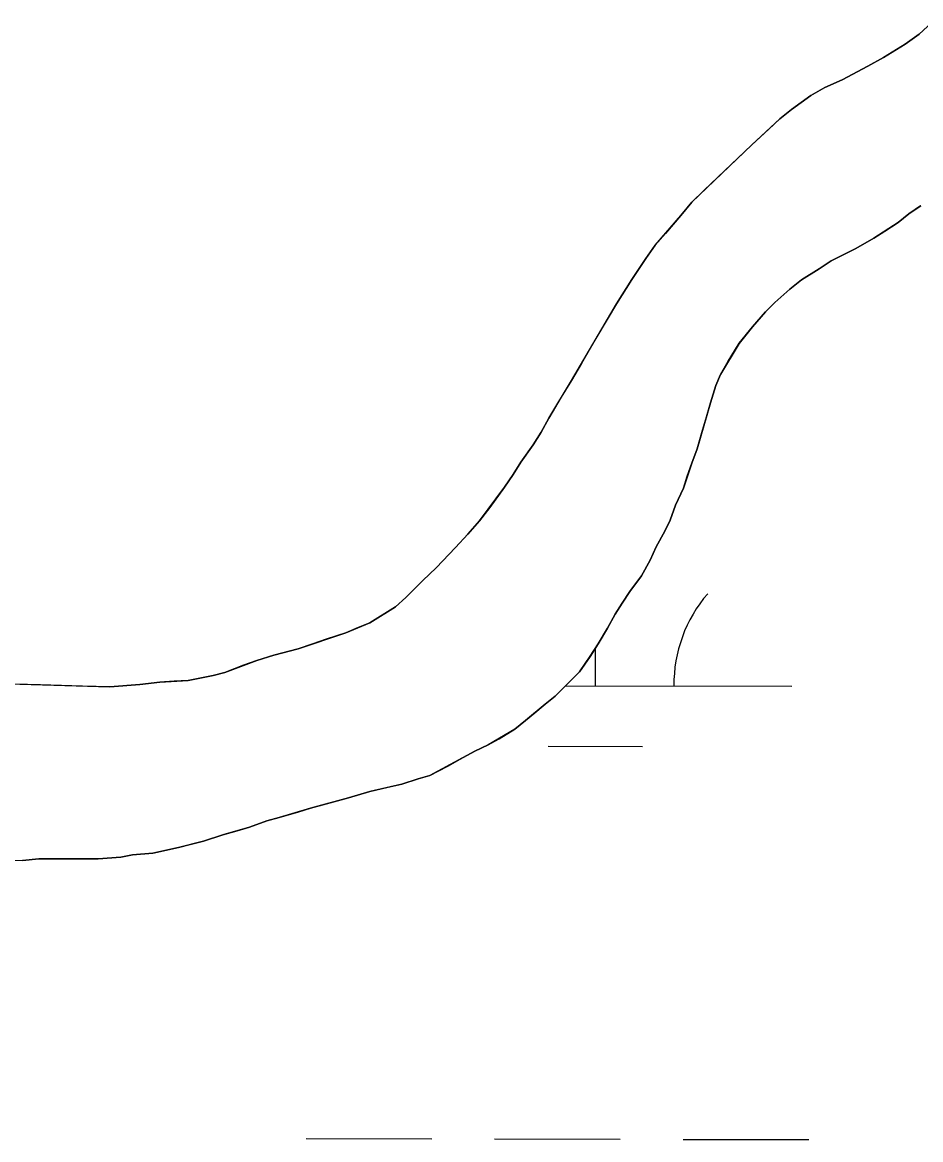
# Model space of a CAD drawing. Extents: x 3219052 to 3256913, y 800770 to 826146.
# Drawn here: x 3229602.5 to 3229831.3, y 823903.6 to 824188 of the extents above; entities that cross this region are included whole.
import ezdxf

# ---------------------------------------------------------------- set-up
doc = ezdxf.new("R2010")
doc.units = 0
for name, color, linetype in [('V-SITE-VEGE', 7, 'Continuous'), ('V-TOPO-SHOR', 7, 'Continuous'), ('V-WETL-SWMP', 7, 'Continuous')]:
    doc.layers.add(name, color=color, linetype=linetype)

msp = doc.modelspace()

# ---------------------------------------------------------------- linework, layer by layer
at = {"layer": 'V-SITE-VEGE'}
for p, q in [((3229830.95, 824185.05), (3229834.12, 824188.04)), ((3229827.37, 824182.45), (3229830.95, 824185.05)), ((3229821.82, 824179.05), (3229827.37, 824182.45)), ((3229817.85, 824176.85), (3229821.82, 824179.05)), ((3229811.29, 824173.44), (3229817.85, 824176.85)), ((3229806.93, 824171.44), (3229811.29, 824173.44)), ((3229798.39, 824165.84), (3229803.35, 824169.44)), ((3229803.35, 824169.44), (3229806.93, 824171.44)), ((3229788.28, 824156.86), (3229795.42, 824163.45)), ((3229795.42, 824163.45), (3229798.39, 824165.84)), ((3229773.01, 824142.28), (3229788.28, 824156.86)), ((3229770.24, 824138.9), (3229773.01, 824142.28)), ((3229831.3, 824141.29), (3229828.32, 824139.29)), ((3229763.7, 824131.32), (3229770.24, 824138.9)), ((3229828.32, 824139.29), (3229825.54, 824137.09)), ((3229825.54, 824137.09), (3229819.39, 824133.1)), ((3229819.39, 824133.1), (3229814.82, 824130.5)), ((3229761.33, 824127.92), (3229763.7, 824131.32)), ((3229814.82, 824130.5), (3229808.47, 824127.29)), ((3229757.77, 824122.54), (3229761.33, 824127.92)), ((3229808.47, 824127.29), (3229805.49, 824125.29)), ((3229805.49, 824125.29), (3229800.93, 824122.49)), ((3229753.81, 824116.36), (3229757.77, 824122.54)), ((3229800.93, 824122.49), (3229797.95, 824120.09)), ((3229797.95, 824120.09), (3229794.18, 824116.7)), ((3229742.34, 824096.83), (3229753.81, 824116.36)), ((3229794.18, 824116.7), (3229791.81, 824114.3)), ((3229791.81, 824114.3), (3229788.44, 824110.51)), ((3229788.44, 824110.51), (3229785.07, 824106.33)), ((3229785.07, 824106.33), (3229780.33, 824098.35)), ((3229780.33, 824098.35), (3229779.14, 824095.57)), ((3229736.61, 824087.27), (3229742.34, 824096.83)), ((3229779.14, 824095.57), (3229777.77, 824091.18)), ((3229777.77, 824091.18), (3229774.42, 824079.44)), ((3229734.63, 824083.68), (3229736.61, 824087.27)), ((3229732.65, 824080.49), (3229734.63, 824083.68)), ((3229729.48, 824076.1), (3229732.65, 824080.49)), ((3229774.42, 824079.44), (3229773.04, 824075.85)), ((3229727.5, 824072.91), (3229729.48, 824076.1)), ((3229773.04, 824075.85), (3229770.88, 824069.48)), ((3229725.33, 824069.72), (3229727.5, 824072.91)), ((3229718.99, 824061.15), (3229725.33, 824069.72)), ((3229770.88, 824069.48), (3229768.9, 824065.1)), ((3229768.9, 824065.1), (3229767.52, 824061.31)), ((3229716.02, 824057.76), (3229718.99, 824061.15)), ((3229767.52, 824061.31), (3229766.15, 824058.53)), ((3229766.15, 824058.53), (3229763.97, 824054.54)), ((3229712.85, 824054.36), (3229716.02, 824057.76)), ((3229707.9, 824049.18), (3229712.85, 824054.36)), ((3229763.97, 824054.54), (3229762.39, 824051.16)), ((3229762.39, 824051.16), (3229760.21, 824047.17)), ((3229704.53, 824045.98), (3229707.9, 824049.18)), ((3229760.21, 824047.17), (3229757.24, 824043.18)), ((3229700.17, 824041.59), (3229704.53, 824045.98)), ((3229697.59, 824039.2), (3229700.17, 824041.59)), ((3229757.24, 824043.18), (3229755.26, 824040.19)), ((3229691.04, 824035.2), (3229697.59, 824039.2)), ((3229755.26, 824040.19), (3229753.48, 824037.4)), ((3229753.48, 824037.4), (3229751.51, 824033.81)), ((3229672.76, 824028.57), (3229684.88, 824032.59)), ((3229684.88, 824032.59), (3229691.04, 824035.2)), ((3229751.51, 824033.81), (3229749.13, 824029.83)), ((3229749.13, 824029.83), (3229747.16, 824026.64)), ((3229662.23, 824025.55), (3229666.6, 824026.96)), ((3229666.6, 824026.96), (3229672.76, 824028.57)), ((3229654.09, 824022.54), (3229662.23, 824025.55)), ((3229747.16, 824026.64), (3229744.39, 824022.65)), ((3229644.75, 824020.52), (3229651.11, 824021.73)), ((3229651.11, 824021.73), (3229654.09, 824022.54)), ((3229744.39, 824022.65), (3229738.24, 824016.46)), ((3229594.23, 824019.75), (3229624.86, 824018.86)), ((3229624.86, 824018.86), (3229632.42, 824019.48)), ((3229632.42, 824019.48), (3229637.59, 824020.09)), ((3229637.59, 824020.09), (3229644.75, 824020.52)), ((3229738.24, 824016.46), (3229735.66, 824014.46)), ((3229735.66, 824014.46), (3229730.7, 824010.27)), ((3229730.7, 824010.27), (3229727.93, 824008.07)), ((3229727.93, 824008.07), (3229721.18, 824004.07)), ((3229717.81, 824002.47), (3229706.29, 823996.27)), ((3229721.18, 824004.07), (3229717.81, 824002.47)), ((3229706.29, 823996.27), (3229703.31, 823995.46)), ((3229699.14, 823994.05), (3229690.99, 823992.23)), ((3229703.31, 823995.46), (3229699.14, 823994.05)), ((3229685.62, 823990.62), (3229675.89, 823988)), ((3229690.99, 823992.23), (3229685.62, 823990.62)), ((3229675.89, 823988), (3229667.94, 823985.59)), ((3229664.76, 823984.79), (3229660.39, 823983.18)), ((3229667.94, 823985.59), (3229664.76, 823984.79)), ((3229660.39, 823983.18), (3229653.63, 823981.17)), ((3229648.67, 823979.56), (3229642.31, 823977.94)), ((3229653.63, 823981.17), (3229648.67, 823979.56)), ((3229630.58, 823976.11), (3229627.6, 823975.51)), ((3229635.75, 823976.53), (3229630.58, 823976.11)), ((3229642.31, 823977.94), (3229635.75, 823976.53)), ((3229606.71, 823975.04), (3229602.54, 823974.63)), ((3229621.83, 823975.09), (3229606.71, 823975.04)), ((3229627.6, 823975.51), (3229621.83, 823975.09))]:
    msp.add_line(p, q, dxfattribs=at)
at = {"layer": 'V-TOPO-SHOR'}
for points in [[(3229834.12, 824188.04), (3229830.95, 824185.05), (3229827.37, 824182.45), (3229821.82, 824179.05), (3229817.85, 824176.85), (3229811.29, 824173.44), (3229806.93, 824171.44), (3229803.35, 824169.44), (3229798.39, 824165.84), (3229795.42, 824163.45), (3229792.64, 824160.85), (3229788.28, 824156.86), (3229784.71, 824153.46), (3229781.34, 824150.27), (3229776.19, 824145.28), (3229773.01, 824142.28), (3229770.24, 824138.9), (3229766.28, 824134.31), (3229763.7, 824131.32), (3229761.33, 824127.92), (3229757.77, 824122.54), (3229753.81, 824116.36)], [(3229825.54, 824137.09), (3229828.32, 824139.29), (3229831.3, 824141.29)], [(3229602.54, 823974.63), (3229606.71, 823975.04), (3229612.68, 823975.06), (3229617.85, 823975.08), (3229621.83, 823975.09), (3229627.6, 823975.51), (3229630.58, 823976.11), (3229635.75, 823976.53), (3229642.31, 823977.94), (3229645.29, 823978.75), (3229648.67, 823979.56), (3229653.63, 823981.17), (3229657.21, 823982.17), (3229660.39, 823983.18), (3229664.76, 823984.79), (3229667.94, 823985.59), (3229672.71, 823987), (3229675.89, 823988), (3229679.06, 823988.81), (3229685.62, 823990.62), (3229690.99, 823992.23), (3229695.36, 823993.24), (3229699.14, 823994.05), (3229703.31, 823995.46), (3229706.29, 823996.27), (3229710.85, 823998.67), (3229714.03, 824000.47), (3229717.8, 824002.47), (3229721.18, 824004.07), (3229723.96, 824005.67), (3229727.93, 824008.07), (3229730.7, 824010.27), (3229733.08, 824012.27), (3229735.66, 824014.46), (3229738.24, 824016.46), (3229740.42, 824018.66), (3229744.39, 824022.65), (3229747.16, 824026.64), (3229749.13, 824029.83), (3229751.51, 824033.81), (3229753.48, 824037.4), (3229755.26, 824040.19), (3229757.24, 824043.18), (3229760.21, 824047.17), (3229762.39, 824051.15), (3229763.97, 824054.54), (3229766.14, 824058.53), (3229767.52, 824061.31), (3229768.9, 824065.1), (3229770.88, 824069.48), (3229771.86, 824072.47), (3229773.04, 824075.85), (3229774.42, 824079.44), (3229775.6, 824083.62), (3229776.78, 824087.6), (3229777.77, 824091.18), (3229779.14, 824095.57), (3229780.33, 824098.35), (3229782.3, 824101.74), (3229785.07, 824106.33), (3229788.44, 824110.51), (3229791.81, 824114.3), (3229794.18, 824116.7), (3229797.95, 824120.09), (3229800.93, 824122.49), (3229805.49, 824125.29), (3229808.47, 824127.29), (3229814.82, 824130.5), (3229819.39, 824133.1), (3229822.17, 824134.9), (3229825.54, 824137.09)], [(3229753.81, 824116.36), (3229748.87, 824107.99), (3229744.91, 824101.21), (3229742.34, 824096.83), (3229739.77, 824092.65), (3229736.61, 824087.27), (3229734.63, 824083.68), (3229732.65, 824080.49), (3229729.48, 824076.1), (3229727.5, 824072.91), (3229725.33, 824069.72), (3229721.57, 824064.54), (3229718.99, 824061.15), (3229716.02, 824057.76), (3229712.85, 824054.36), (3229707.9, 824049.18), (3229704.53, 824045.98), (3229700.17, 824041.59), (3229697.59, 824039.2), (3229691.04, 824035.2), (3229688.06, 824033.99), (3229684.88, 824032.59), (3229679.92, 824030.98), (3229676.54, 824029.78), (3229672.76, 824028.57), (3229666.6, 824026.96), (3229662.23, 824025.55), (3229658.85, 824024.35), (3229654.09, 824022.54), (3229651.11, 824021.73), (3229644.75, 824020.52), (3229641.17, 824020.31), (3229637.59, 824020.09), (3229632.42, 824019.48), (3229624.86, 824018.86), (3229617.9, 824019.03), (3229607.16, 824019.39), (3229600.6, 824019.57)]]:
    msp.add_lwpolyline(points, dxfattribs=at)
at = {"layer": 'V-WETL-SWMP'}
for p, q in [((3229830.95, 824185.05), (3229834.12, 824188.04)), ((3229827.37, 824182.45), (3229830.95, 824185.05)), ((3229821.82, 824179.05), (3229827.37, 824182.45)), ((3229817.85, 824176.85), (3229821.82, 824179.05)), ((3229811.29, 824173.44), (3229817.85, 824176.85)), ((3229806.93, 824171.44), (3229811.29, 824173.44)), ((3229798.39, 824165.84), (3229803.35, 824169.44)), ((3229803.35, 824169.44), (3229806.93, 824171.44)), ((3229788.28, 824156.86), (3229795.42, 824163.45)), ((3229795.42, 824163.45), (3229798.39, 824165.84)), ((3229773.02, 824142.29), (3229788.28, 824156.86)), ((3229770.24, 824138.89), (3229773.02, 824142.29)), ((3229831.29, 824141.29), (3229828.32, 824139.29)), ((3229763.7, 824131.31), (3229770.24, 824138.89)), ((3229828.32, 824139.29), (3229825.54, 824137.09)), ((3229825.54, 824137.09), (3229819.39, 824133.09)), ((3229819.39, 824133.09), (3229814.82, 824130.49)), ((3229761.33, 824127.92), (3229763.7, 824131.31)), ((3229814.82, 824130.49), (3229808.47, 824127.29)), ((3229757.77, 824122.54), (3229761.33, 824127.92)), ((3229808.47, 824127.29), (3229805.49, 824125.29)), ((3229805.49, 824125.29), (3229800.93, 824122.49)), ((3229753.81, 824116.36), (3229757.77, 824122.54)), ((3229800.93, 824122.49), (3229797.95, 824120.09)), ((3229797.95, 824120.09), (3229794.18, 824116.7)), ((3229742.34, 824096.83), (3229753.81, 824116.36)), ((3229794.18, 824116.7), (3229791.81, 824114.3)), ((3229791.81, 824114.3), (3229788.44, 824110.51)), ((3229788.44, 824110.51), (3229785.07, 824106.32)), ((3229785.07, 824106.32), (3229780.33, 824098.35)), ((3229780.33, 824098.35), (3229779.14, 824095.56)), ((3229736.61, 824087.26), (3229742.34, 824096.83)), ((3229779.14, 824095.56), (3229777.76, 824091.18)), ((3229777.76, 824091.18), (3229774.42, 824079.43)), ((3229734.63, 824083.68), (3229736.61, 824087.26)), ((3229732.65, 824080.49), (3229734.63, 824083.68)), ((3229729.48, 824076.1), (3229732.65, 824080.49)), ((3229774.42, 824079.43), (3229773.04, 824075.85)), ((3229727.51, 824072.91), (3229729.48, 824076.1)), ((3229773.04, 824075.85), (3229770.88, 824069.48)), ((3229725.33, 824069.72), (3229727.51, 824072.91)), ((3229721.57, 824064.54), (3229725.33, 824069.72)), ((3229770.88, 824069.48), (3229768.9, 824065.1)), ((3229718.99, 824061.15), (3229721.57, 824064.54)), ((3229768.9, 824065.1), (3229767.52, 824061.31)), ((3229716.02, 824057.76), (3229718.99, 824061.15)), ((3229767.52, 824061.31), (3229766.14, 824058.52)), ((3229766.14, 824058.52), (3229763.97, 824054.54)), ((3229712.85, 824054.36), (3229716.02, 824057.76)), ((3229707.9, 824049.18), (3229712.85, 824054.36)), ((3229763.97, 824054.54), (3229762.39, 824051.15)), ((3229762.39, 824051.15), (3229760.21, 824047.16)), ((3229704.53, 824045.98), (3229707.9, 824049.18)), ((3229760.21, 824047.16), (3229757.24, 824043.18)), ((3229700.17, 824041.59), (3229704.53, 824045.98)), ((3229697.59, 824039.2), (3229700.17, 824041.59)), ((3229757.24, 824043.18), (3229755.26, 824040.19)), ((3229691.04, 824035.2), (3229697.59, 824039.2)), ((3229755.26, 824040.19), (3229753.48, 824037.4)), ((3229753.48, 824037.4), (3229751.51, 824033.81)), ((3229672.76, 824028.57), (3229684.88, 824032.59)), ((3229684.88, 824032.59), (3229691.04, 824035.2)), ((3229751.51, 824033.81), (3229749.13, 824029.82)), ((3229749.13, 824029.82), (3229747.16, 824026.63)), ((3229662.23, 824025.55), (3229666.6, 824026.96)), ((3229666.6, 824026.96), (3229672.76, 824028.57)), ((3229748.46, 824019.13), (3229748.48, 824028.77)), ((3229654.09, 824022.54), (3229662.23, 824025.55)), ((3229747.16, 824026.63), (3229744.39, 824022.65)), ((3229644.75, 824020.52), (3229651.11, 824021.73)), ((3229651.11, 824021.73), (3229654.09, 824022.54)), ((3229744.39, 824022.65), (3229738.24, 824016.46)), ((3229594.23, 824019.75), (3229624.86, 824018.86)), ((3229624.86, 824018.86), (3229632.42, 824019.48)), ((3229632.42, 824019.48), (3229637.59, 824020.09)), ((3229637.59, 824020.09), (3229644.75, 824020.52)), ((3229740.91, 824019.15), (3229798.46, 824019.03)), ((3229738.24, 824016.46), (3229735.66, 824014.46)), ((3229735.66, 824014.46), (3229730.7, 824010.27)), ((3229730.7, 824010.27), (3229727.93, 824008.07)), ((3229727.93, 824008.07), (3229721.18, 824004.07)), ((3229717.8, 824002.47), (3229706.29, 823996.26)), ((3229721.18, 824004.07), (3229717.8, 824002.47)), ((3229736.43, 824003.73), (3229760.43, 824003.68)), ((3229706.29, 823996.26), (3229703.31, 823995.46)), ((3229699.14, 823994.05), (3229690.99, 823992.23)), ((3229703.31, 823995.46), (3229699.14, 823994.05)), ((3229685.62, 823990.62), (3229675.89, 823988)), ((3229690.99, 823992.23), (3229685.62, 823990.62)), ((3229675.89, 823988), (3229667.94, 823985.59)), ((3229664.76, 823984.78), (3229660.39, 823983.18)), ((3229667.94, 823985.59), (3229664.76, 823984.78)), ((3229660.39, 823983.18), (3229653.63, 823981.16)), ((3229648.67, 823979.55), (3229642.31, 823977.94)), ((3229653.63, 823981.16), (3229648.67, 823979.55)), ((3229630.58, 823976.11), (3229627.6, 823975.5)), ((3229635.75, 823976.53), (3229630.58, 823976.11)), ((3229642.31, 823977.94), (3229635.75, 823976.53)), ((3229602.54, 823974.62), (3229598.16, 823974.61)), ((3229606.71, 823975.04), (3229602.54, 823974.62)), ((3229621.83, 823975.09), (3229606.71, 823975.04)), ((3229627.6, 823975.5), (3229621.83, 823975.09)), ((3229674.81, 823903.86), (3229706.81, 823903.79)), ((3229722.81, 823903.76), (3229754.81, 823903.69)), ((3229770.81, 823903.66), (3229802.81, 823903.59))]:
    msp.add_line(p, q, dxfattribs=at)
msp.add_arc((3229803.71, 824019.49), 35.25, 139.1081, 180.6517, dxfattribs=at)

doc.saveas('drawing.dxf')
